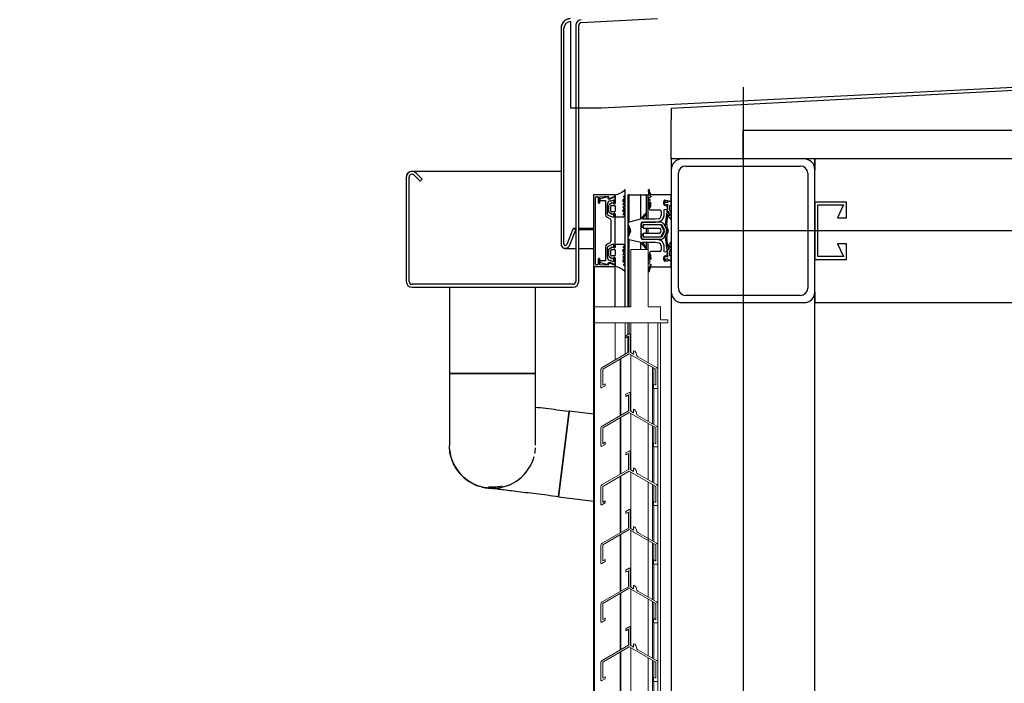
# Model space of a CAD drawing. Extents: x -805 to 3526, y -961 to 1039.
# Tile 398 of 475: x 1259.17 to 1259.855, y 40.813 to 41.275. Entities that reach past the tile are written whole.
import ezdxf

# ---------------------------------------------------------------- set-up
doc = ezdxf.new("R2010")
doc.units = 0
doc.layers.add('STAHLKONSTRUKTION', color=3, linetype='Continuous', lineweight=15)
doc.layers.add('TTK-P-Aufzug', color=251, linetype='Continuous')
doc.layers.add('TTK-P-Bahnsteig', color=12, linetype='Continuous')

# ---------------------------------------------------------------- blocks, each defined once
blk = doc.blocks.new('Lüftungsgitter_SN')
at = {"layer": 'STAHLKONSTRUKTION', "color": 42}
for p, q in [((0, 0), (-12, 0)), ((-12, 0), (-12, -40)), ((0, -40), (0, 0)), ((-12, -40), (-37.4, -40)), ((-37.4, -40), (-37.4, -51)), ((8.6, -40), (0, -40)), ((8.6, -49), (8.6, -40)), ((-37.4, -51), (13.6, -51)), ((-23.02, -76.93), (-23.02, -51)), ((-23.01, -76.93), (-23.01, -51)), ((-15.99, -72.87), (-15.99, -51)), ((-14.07, -51), (-14.07, -59.21)), ((-13.33, -58.78), (-13.33, -51)), ((-12, -71.9), (-12, -51)), ((0, -51), (0, -78.83)), ((8.6, -51), (6.6, -51)), ((6.6, -51), (6.6, -409.86)), ((13.6, -49), (8.6, -49)), ((8.6, -423), (8.6, -51)), ((13.6, -51), (13.6, -49)), ((-13.28, -58.75), (-15.53, -60.05)), ((-15.53, -60.05), (-15.53, -61.5)), ((-15.53, -61.5), (-13.78, -60.49)), ((-14.07, -60.65), (-14.07, -71.77)), ((-13.78, -60.49), (-13.78, -71.6)), ((-12.53, -71.6), (-12.53, -59.19)), ((-13.78, -71.6), (-32.05, -82.15)), ((-31.68, -83.38), (-13.15, -72.68)), ((-13.15, -72.68), (5.37, -83.38)), ((-10.13, -72.98), (-12.53, -71.6)), ((-12, -112.69), (-12, -73.35)), ((-10.13, -70.5), (-10.13, -72.98)), ((5.73, -82.14), (-7.13, -74.72)), ((-19.59, -76.4), (-19.59, -115.74)), ((-19.03, -115.42), (-19.03, -76.07)), ((-19.02, -115.41), (-19.02, -76.07)), ((0, -80.27), (0, -99.62)), ((0, -80.28), (0, -119.62)), ((2.93, -121.31), (2.93, -81.97)), ((-32.93, -83.66), (-32.93, -95.79)), ((-31.68, -94.49), (-31.68, -83.38)), ((3.98, -82.58), (3.98, -93.76)), ((5.37, -83.38), (5.37, -94.56)), ((6.6, -96.72), (6.6, -83.65)), ((-32.18, -96.22), (-29.93, -94.92)), ((-29.93, -93.48), (-31.68, -94.49)), ((-29.93, -94.92), (-29.93, -93.48)), ((5.37, -94.56), (3.62, -93.55)), ((3.62, -93.55), (3.62, -95)), ((3.62, -95), (3.62, -96.72)), ((-13.28, -99.54), (-15.53, -100.84)), ((-15.53, -100.84), (-15.53, -102.28)), ((-15.53, -102.28), (-13.78, -101.27)), ((-13.78, -101.27), (-13.78, -112.38)), ((-12.53, -112.38), (-12.53, -99.97)), ((3.62, -96.72), (6.6, -96.72)), ((3.98, -96.72), (3.98, -121.92)), ((-13.78, -112.38), (-32.05, -122.94)), ((-31.68, -124.16), (-13.15, -113.47)), ((-13.15, -113.47), (5.37, -124.16)), ((-10.13, -113.77), (-12.53, -112.38)), ((-12, -153.48), (-12, -114.13)), ((-10.13, -111.29), (-10.13, -113.77)), ((5.73, -122.92), (-7.13, -115.5)), ((-19.59, -117.18), (-19.59, -156.53)), ((-19.03, -156.2), (-19.03, -116.86)), ((-19.02, -156.19), (-19.02, -116.85)), ((0, -121.06), (0, -160.4)), ((2.93, -162.09), (2.93, -122.75)), ((-32.93, -124.45), (-32.93, -136.57)), ((-31.68, -135.28), (-31.68, -124.16)), ((3.98, -123.36), (3.98, -134.55)), ((5.37, -124.16), (5.37, -135.35)), ((6.6, -137.5), (6.6, -124.44)), ((-32.18, -137.01), (-29.93, -135.71)), ((-29.93, -134.26), (-31.68, -135.28)), ((-29.93, -135.71), (-29.93, -134.26)), ((5.37, -135.35), (3.62, -134.34)), ((3.62, -134.34), (3.62, -135.78)), ((3.62, -135.78), (3.62, -137.5)), ((-13.28, -140.32), (-15.53, -141.62)), ((-15.53, -141.62), (-15.53, -143.07)), ((-15.53, -143.07), (-13.78, -142.06)), ((-13.78, -142.06), (-13.78, -153.17)), ((-12.53, -153.17), (-12.53, -140.76)), ((3.62, -137.5), (6.6, -137.5)), ((3.98, -137.5), (3.98, -162.7)), ((-13.78, -153.17), (-32.05, -163.72)), ((-31.68, -164.95), (-13.15, -154.25)), ((-13.15, -154.25), (5.37, -164.95)), ((-10.13, -154.56), (-12.53, -153.17)), ((-12, -194.26), (-12, -154.92)), ((-10.13, -152.07), (-10.13, -154.56)), ((5.73, -163.71), (-7.13, -156.29)), ((-19.59, -157.97), (-19.59, -197.31)), ((-19.03, -196.99), (-19.03, -157.64)), ((-19.02, -196.98), (-19.02, -157.64)), ((0, -161.85), (0, -201.19)), ((2.93, -202.88), (2.93, -163.54)), ((3.98, -164.15), (3.98, -175.33)), ((-32.93, -165.24), (-32.93, -177.36)), ((-31.68, -176.06), (-31.68, -164.95)), ((5.37, -164.95), (5.37, -176.13)), ((6.6, -178.29), (6.6, -165.22)), ((-32.18, -177.79), (-29.93, -176.49)), ((-29.93, -175.05), (-31.68, -176.06)), ((-29.93, -176.49), (-29.93, -175.05)), ((5.37, -176.13), (3.62, -175.12)), ((3.62, -175.12), (3.62, -176.57)), ((3.62, -176.57), (3.62, -178.29)), ((-13.28, -181.11), (-15.53, -182.41)), ((-15.53, -182.41), (-15.53, -183.85)), ((-15.53, -183.85), (-13.78, -182.84)), ((-13.78, -182.84), (-13.78, -193.96)), ((-12.53, -193.96), (-12.53, -181.54)), ((0, -182.63), (0, -221.98)), ((3.62, -178.29), (6.6, -178.29)), ((3.98, -178.29), (3.98, -203.49)), ((-13.78, -193.96), (-32.05, -204.51)), ((-31.68, -205.73), (-13.15, -195.04)), ((-19.03, -237.77), (-19.03, -198.49)), ((-19.02, -237.77), (-19.02, -198.49)), ((-13.15, -195.04), (5.37, -205.73)), ((-10.13, -195.34), (-12.53, -193.96)), ((-12, -234.84), (-12, -195.7)), ((-10.13, -192.86), (-10.13, -195.34)), ((5.73, -204.49), (-7.13, -197.07)), ((-19.59, -198.75), (-19.59, -238.1)), ((0, -202.63), (0, -241.98)), ((2.93, -243.66), (2.93, -204.32)), ((3.98, -204.93), (3.98, -216.12)), ((-32.93, -206.02), (-32.93, -218.15)), ((-31.68, -216.85), (-31.68, -205.73)), ((5.37, -205.73), (5.37, -216.92)), ((6.6, -219.07), (6.6, -206.01)), ((-32.18, -218.58), (-29.93, -217.28)), ((-29.93, -215.84), (-31.68, -216.85)), ((-29.93, -217.28), (-29.93, -215.84)), ((5.37, -216.92), (3.62, -215.91)), ((3.62, -215.91), (3.62, -217.35)), ((3.62, -217.35), (3.62, -219.07)), ((3.62, -219.07), (6.6, -219.07)), ((3.98, -219.07), (3.98, -244.28)), ((-13.28, -221.9), (-15.53, -223.19)), ((-15.53, -223.19), (-15.53, -224.64)), ((-15.53, -224.64), (-13.78, -223.63)), ((-13.78, -223.63), (-13.78, -234.74)), ((-12.53, -234.74), (-12.53, -222.33)), ((-13.78, -234.74), (-32.05, -245.29)), ((-31.68, -246.52), (-13.15, -235.82)), ((-19.59, -239.54), (-19.59, -278.88)), ((-19.03, -278.46), (-19.03, -239.22)), ((-19.02, -278.46), (-19.02, -239.21)), ((-13.15, -235.82), (5.37, -246.52)), ((-10.13, -236.13), (-12.53, -234.74)), ((-12, -275.83), (-12, -236.49)), ((-10.13, -233.64), (-10.13, -236.13)), ((5.73, -245.28), (-7.13, -237.86)), ((-31.68, -257.63), (-31.68, -246.52)), ((0, -243.42), (0, -282.76)), ((2.93, -284.45), (2.93, -245.11)), ((3.98, -245.72), (3.98, -256.91)), ((5.37, -246.52), (5.37, -257.71)), ((-32.93, -246.81), (-32.93, -258.93)), ((6.6, -259.86), (6.6, -246.8)), ((-32.18, -259.36), (-29.93, -258.07)), ((-29.93, -256.62), (-31.68, -257.63)), ((-29.93, -258.07), (-29.93, -256.62)), ((5.37, -257.71), (3.62, -256.7)), ((3.62, -256.7), (3.62, -258.14)), ((3.62, -258.14), (3.62, -259.86)), ((3.62, -259.86), (6.6, -259.86)), ((3.98, -259.86), (3.98, -285.06)), ((-13.28, -262.68), (-15.53, -263.98)), ((-15.53, -263.98), (-15.53, -265.42)), ((-15.53, -265.42), (-13.78, -264.41)), ((-13.78, -264.41), (-13.78, -275.53)), ((-12.53, -275.53), (-12.53, -263.11)), ((-13.78, -275.53), (-32.05, -286.08)), ((-31.68, -287.3), (-13.15, -276.61)), ((-19.59, -280.33), (-19.59, -319.67)), ((-19.03, -319.34), (-19.03, -280)), ((-19.02, -319.34), (-19.02, -280)), ((-13.15, -276.61), (5.37, -287.3)), ((-10.13, -276.91), (-12.53, -275.53)), ((-12, -316.62), (-12, -277.28)), ((-10.13, -274.43), (-10.13, -276.91)), ((5.73, -286.07), (-7.13, -278.64)), ((-32.93, -287.59), (-32.93, -299.72)), ((-31.68, -298.42), (-31.68, -287.3)), ((0, -284.2), (0, -323.55)), ((2.93, -325.24), (2.93, -285.89)), ((3.98, -286.5), (3.98, -297.69)), ((5.37, -287.3), (5.37, -298.49)), ((6.6, -300.64), (6.6, -287.58)), ((-32.18, -300.15), (-29.93, -298.85)), ((-29.93, -297.41), (-31.68, -298.42)), ((-29.93, -298.85), (-29.93, -297.41)), ((5.37, -298.49), (3.62, -297.48)), ((3.62, -297.48), (3.62, -298.92)), ((3.62, -298.92), (3.62, -300.64)), ((3.62, -300.64), (6.6, -300.64)), ((3.98, -300.64), (3.98, -325.85))]:
    blk.add_line(p, q, dxfattribs=at)
for centre, radius, start, end in [((-13.03, -59.19), 0.5, 0, 120), ((-11.13, -73.33), 3, 4.0558, 70.52878), ((-6.14, -72.98), 2, 184.0558, 240.41421), ((-31.18, -83.66), 1.75, 120.00019, 180), ((4.85, -83.65), 1.75, 0, 59.99981), ((-32.43, -95.79), 0.5, 180, 300), ((-13.03, -99.97), 0.5, 0, 120), ((-11.13, -114.12), 3, 4.0558, 70.52878), ((-6.14, -113.76), 2, 184.0558, 240.41421), ((-31.18, -124.45), 1.75, 120.00019, 180), ((4.85, -124.44), 1.75, 0, 59.99981), ((-32.43, -136.57), 0.5, 180, 300), ((-13.03, -140.76), 0.5, 0, 120), ((-11.13, -154.9), 3, 4.0558, 70.52878), ((-6.14, -154.55), 2, 184.0558, 240.41421), ((-31.18, -165.24), 1.75, 120.00019, 180), ((4.85, -165.22), 1.75, 0, 59.99981), ((-32.43, -177.36), 0.5, 180, 300), ((-13.03, -181.54), 0.5, 0, 120), ((-11.13, -195.69), 3, 4.0558, 70.52878), ((-6.14, -195.33), 2, 184.0558, 240.41421), ((-31.18, -206.02), 1.75, 120.00019, 180), ((4.85, -206.01), 1.75, 0, 59.99981), ((-32.43, -218.15), 0.5, 180, 300), ((-13.03, -222.33), 0.5, 0, 120), ((-11.13, -236.47), 3, 4.0558, 70.52878), ((-6.14, -236.12), 2, 184.0558, 240.41421), ((-31.18, -246.81), 1.75, 120.00019, 180), ((4.85, -246.8), 1.75, 0, 59.99981), ((-32.43, -258.93), 0.5, 180, 300), ((-13.03, -263.11), 0.5, 0, 120), ((-11.13, -277.26), 3, 4.0558, 70.52878), ((-6.14, -276.91), 2, 184.0558, 240.41421), ((-31.18, -287.59), 1.75, 120.00019, 180), ((4.85, -287.58), 1.75, 0, 59.99981), ((-32.43, -299.72), 0.5, 180, 300)]:
    blk.add_arc(centre, radius, start, end, dxfattribs=at)

msp = doc.modelspace()

# ---------------------------------------------------------------- linework, layer by layer
at = {"layer": 'TTK-P-Aufzug', "color": 251}
for p, q in [((1259.57458, 41.21343), (1262.72458, 41.37066)), ((1259.55309, 41.27343), (1259.55309, 41.21343)), ((1259.55669, 41.27074), (1259.55669, 41.09257)), ((1259.55869, 41.09257), (1259.55869, 41.27071)), ((1259.56058, 41.27271), (1259.61361, 41.27549)), ((1259.54641, 41.26878), (1259.54641, 41.11856)), ((1259.54841, 41.11861), (1259.54841, 41.26874)), ((1260.51487, 41.26036), (1259.62308, 41.21283)), ((1259.55309, 41.21343), (1259.57458, 41.21343)), ((1259.62308, 41.21283), (1259.62308, 41.20533)), ((1259.62308, 41.17783), (1259.62308, 41.20533)), ((1259.67308, 41.17783), (1259.67308, 41.19783)), ((1259.67308, 41.19783), (1259.95808, 41.19783)), ((1259.62308, 41.17783), (1259.62308, 41.17033)), ((1259.63058, 41.17783), (1259.62308, 41.17783)), ((1259.71558, 41.17783), (1259.63058, 41.17783)), ((1259.72308, 41.17783), (1259.71558, 41.17783)), ((1259.72308, 41.17033), (1259.72308, 41.17783)), ((1260.73808, 41.17783), (1259.72308, 41.17783)), ((1259.72308, 41.17783), (1259.72308, 41.17033)), ((1259.54641, 41.16916), (1259.44269, 41.16916)), ((1259.44967, 41.16383), (1259.44551, 41.16799)), ((1259.62308, 41.17033), (1259.62308, 41.08533)), ((1259.62808, 41.08783), (1259.62808, 41.16783)), ((1259.63308, 41.17283), (1259.71308, 41.17283)), ((1259.71808, 41.16783), (1259.71808, 41.08783)), ((1259.72308, 41.08533), (1259.72308, 41.17033)), ((1259.43869, 41.16516), (1259.43869, 41.09257)), ((1259.44069, 41.09257), (1259.44069, 41.16513)), ((1259.4441, 41.16654), (1259.44824, 41.1624)), ((1259.44824, 41.1624), (1259.44967, 41.16383)), ((1259.59107, 41.15281), (1259.59107, 41.15602)), ((1259.60707, 41.15636), (1259.60725, 41.15386)), ((1259.60725, 41.15386), (1259.60909, 41.15114)), ((1259.60823, 41.15448), (1259.60801, 41.15571)), ((1259.56907, 41.15283), (1259.56905, 41.15283)), ((1259.56907, 41.15283), (1259.56907, 41.15233)), ((1259.56951, 41.15283), (1259.56907, 41.15283)), ((1259.56907, 41.15233), (1259.56907, 41.10349)), ((1259.58356, 41.15283), (1259.56963, 41.15283)), ((1259.57034, 41.10463), (1259.57034, 41.15103)), ((1259.57086, 41.15153), (1259.57186, 41.15153)), ((1259.57236, 41.15103), (1259.57236, 41.14756)), ((1259.57335, 41.15153), (1259.57924, 41.15183)), ((1259.57335, 41.14753), (1259.57335, 41.15153)), ((1259.57875, 41.15133), (1259.57387, 41.15003)), ((1259.57395, 41.14893), (1259.57725, 41.14893)), ((1259.57725, 41.14893), (1259.57725, 41.13908)), ((1259.57875, 41.13945), (1259.57875, 41.14656)), ((1259.57924, 41.15183), (1259.57945, 41.15099)), ((1259.58206, 41.14725), (1259.58003, 41.14604)), ((1259.58071, 41.15057), (1259.58375, 41.15187)), ((1259.58405, 41.15133), (1259.58084, 41.14995)), ((1259.58136, 41.14876), (1259.58284, 41.1494)), ((1259.58354, 41.14652), (1259.58206, 41.14725)), ((1259.58284, 41.1494), (1259.58284, 41.14656)), ((1259.58284, 41.14656), (1259.58405, 41.14708)), ((1259.58403, 41.15283), (1259.58379, 41.15283)), ((1259.58405, 41.15294), (1259.58405, 41.14702)), ((1259.58405, 41.14708), (1259.58405, 41.15133)), ((1259.58963, 41.1462), (1259.59099, 41.14923)), ((1259.58971, 41.14956), (1259.59094, 41.15079)), ((1259.58971, 41.14806), (1259.58971, 41.14956)), ((1259.59047, 41.14951), (1259.58971, 41.14806)), ((1259.59009, 41.15195), (1259.59107, 41.15281)), ((1259.59094, 41.15079), (1259.59021, 41.15112)), ((1259.59108, 41.103), (1259.59108, 41.15281)), ((1259.593, 41.15283), (1259.593, 41.07483)), ((1259.59374, 41.15283), (1259.593, 41.15283)), ((1259.59374, 41.15283), (1259.60178, 41.15283)), ((1259.59374, 41.13389), (1259.59374, 41.15283)), ((1259.60178, 41.15283), (1259.60178, 41.13582)), ((1259.60207, 41.15283), (1259.60178, 41.15283)), ((1259.60207, 41.15283), (1259.60531, 41.15283)), ((1259.606, 41.15283), (1259.60531, 41.15283)), ((1259.60591, 41.15283), (1259.60707, 41.15283)), ((1259.606, 41.13584), (1259.606, 41.15283)), ((1259.60796, 41.15283), (1259.60707, 41.15283)), ((1259.60707, 41.13584), (1259.60707, 41.15283)), ((1259.60718, 41.1482), (1259.60708, 41.14426)), ((1259.60909, 41.15114), (1259.60738, 41.15068)), ((1259.60738, 41.14991), (1259.60817, 41.1497)), ((1259.60807, 41.14477), (1259.60833, 41.14762)), ((1259.62308, 41.15283), (1259.6102, 41.15283)), ((1259.61787, 41.14665), (1259.61787, 41.14809)), ((1259.61871, 41.14548), (1259.61787, 41.14665)), ((1259.61824, 41.14795), (1259.61818, 41.1466)), ((1259.61818, 41.1466), (1259.61916, 41.14539)), ((1259.61918, 41.14847), (1259.61824, 41.14795)), ((1259.61887, 41.14912), (1259.61982, 41.14897)), ((1259.61918, 41.14738), (1259.61918, 41.14847)), ((1259.62044, 41.14745), (1259.61918, 41.14738)), ((1259.62136, 41.14829), (1259.62044, 41.14745)), ((1259.62308, 41.14829), (1259.62136, 41.14829)), ((1259.62308, 41.1486), (1259.62308, 41.15283)), ((1259.62308, 41.14529), (1259.62308, 41.14829)), ((1259.74508, 41.14783), (1259.72308, 41.14783)), ((1259.72308, 41.14783), (1259.72308, 41.10783)), ((1259.74508, 41.13683), (1259.74508, 41.14783)), ((1259.57955, 41.14518), (1259.57955, 41.14135)), ((1259.58003, 41.1405), (1259.58204, 41.13929)), ((1259.58105, 41.14155), (1259.58105, 41.14502)), ((1259.58352, 41.14102), (1259.58155, 41.14102)), ((1259.58157, 41.14552), (1259.58355, 41.14552)), ((1259.58204, 41.13929), (1259.58355, 41.14002)), ((1259.58405, 41.13909), (1259.58284, 41.13979)), ((1259.58284, 41.13979), (1259.58284, 41.13695)), ((1259.58405, 41.14499), (1259.58405, 41.14152)), ((1259.58405, 41.1395), (1259.58405, 41.13754)), ((1259.59086, 41.14536), (1259.58963, 41.1462)), ((1259.58963, 41.14456), (1259.59086, 41.14536)), ((1259.59099, 41.14153), (1259.58963, 41.14456)), ((1259.58971, 41.14102), (1259.58971, 41.1427)), ((1259.58971, 41.1427), (1259.59047, 41.14124)), ((1259.59086, 41.1405), (1259.58971, 41.14102)), ((1259.58971, 41.13924), (1259.59086, 41.1405)), ((1259.60531, 41.14006), (1259.60207, 41.13658)), ((1259.60301, 41.13584), (1259.60589, 41.13951)), ((1259.60858, 41.14586), (1259.60858, 41.14452)), ((1259.60885, 41.14233), (1259.61162, 41.14233)), ((1259.61162, 41.14233), (1259.61266, 41.14233)), ((1259.61266, 41.14233), (1259.61508, 41.14233)), ((1259.61608, 41.14129), (1259.61608, 41.13837)), ((1259.61808, 41.14256), (1259.62053, 41.14283)), ((1259.61808, 41.13837), (1259.61808, 41.14256)), ((1259.62023, 41.14548), (1259.61871, 41.14548)), ((1259.62008, 41.14109), (1259.61896, 41.13224)), ((1259.61916, 41.14539), (1259.62058, 41.14626)), ((1259.62058, 41.14291), (1259.61978, 41.14189)), ((1259.61978, 41.14189), (1259.62064, 41.14159)), ((1259.62053, 41.14283), (1259.62023, 41.14548)), ((1259.62058, 41.14626), (1259.62058, 41.14291)), ((1259.62064, 41.14159), (1259.62186, 41.13949)), ((1259.6219, 41.13898), (1259.62075, 41.141)), ((1259.62186, 41.13949), (1259.62189, 41.13838)), ((1259.62211, 41.1421), (1259.62208, 41.14529)), ((1259.62208, 41.14529), (1259.62308, 41.14529)), ((1259.62308, 41.14036), (1259.62211, 41.1421)), ((1259.62308, 41.13541), (1259.62308, 41.14036)), ((1259.72508, 41.10983), (1259.72508, 41.14583)), ((1259.72508, 41.14583), (1259.74308, 41.14583)), ((1259.74308, 41.14583), (1259.73889, 41.13683)), ((1259.5781, 41.13744), (1259.58052, 41.13615)), ((1259.58284, 41.13695), (1259.57927, 41.1385)), ((1259.58104, 41.13536), (1259.58104, 41.12039)), ((1259.58405, 41.11657), (1259.58405, 41.13909)), ((1259.58405, 41.13754), (1259.58987, 41.13754)), ((1259.59081, 41.13825), (1259.58971, 41.13924)), ((1259.58987, 41.13754), (1259.59081, 41.13825)), ((1259.60178, 41.13582), (1259.59374, 41.13389)), ((1259.60208, 41.12291), (1259.60208, 41.13284)), ((1259.61198, 41.13584), (1259.60301, 41.13584)), ((1259.60308, 41.13384), (1259.61223, 41.13384)), ((1259.61611, 41.1337), (1259.60408, 41.1337)), ((1259.61424, 41.1362), (1259.61198, 41.13584)), ((1259.61223, 41.13384), (1259.61457, 41.13423)), ((1259.61979, 41.12896), (1259.61788, 41.13263)), ((1259.61995, 41.1321), (1259.62084, 41.13915)), ((1259.62084, 41.13915), (1259.6219, 41.13898)), ((1259.62189, 41.13838), (1259.62101, 41.13768)), ((1259.62229, 41.13632), (1259.62308, 41.13541)), ((1259.73889, 41.13683), (1259.74508, 41.13683)), ((1259.55481, 41.12931), (1259.55034, 41.11823)), ((1259.55219, 41.11743), (1259.55669, 41.12856)), ((1259.55669, 41.12856), (1259.55481, 41.12931)), ((1259.55669, 41.12931), (1259.55481, 41.12931)), ((1259.56907, 41.12931), (1259.55869, 41.12931)), ((1259.56907, 41.12856), (1259.55869, 41.12856)), ((1259.59315, 41.1321), (1259.59465, 41.12831)), ((1259.59465, 41.12736), (1259.59315, 41.12357)), ((1259.59374, 41.12506), (1259.59374, 41.13062)), ((1259.60208, 41.13171), (1259.60208, 41.1304)), ((1259.60208, 41.1304), (1259.60358, 41.1304)), ((1259.60358, 41.1304), (1259.60358, 41.1317)), ((1259.60358, 41.13124), (1259.60358, 41.12964)), ((1259.60358, 41.12964), (1259.61496, 41.12964)), ((1259.61496, 41.12594), (1259.60358, 41.12594)), ((1259.60358, 41.12594), (1259.60358, 41.12437)), ((1259.60414, 41.1322), (1259.61641, 41.1322)), ((1259.61543, 41.13204), (1259.60438, 41.13204)), ((1259.606, 41.12594), (1259.606, 41.12964)), ((1259.60707, 41.12594), (1259.60707, 41.12964)), ((1259.61496, 41.12964), (1259.61589, 41.12838)), ((1259.61589, 41.1272), (1259.61496, 41.12594)), ((1259.61813, 41.12779), (1259.61614, 41.13161)), ((1259.61614, 41.12397), (1259.61813, 41.12779)), ((1259.61641, 41.1322), (1259.61846, 41.12826)), ((1259.61846, 41.12734), (1259.61641, 41.1234)), ((1259.61787, 41.12297), (1259.61979, 41.12664)), ((1259.61936, 41.12992), (1259.62045, 41.1278)), ((1259.62045, 41.1278), (1259.61936, 41.12568)), ((1259.62103, 41.1284), (1259.62014, 41.13059)), ((1259.62014, 41.12501), (1259.62103, 41.12719)), ((1259.58051, 41.11951), (1259.57809, 41.11822)), ((1259.59373, 41.12178), (1259.60199, 41.11984)), ((1259.59374, 41.07483), (1259.59374, 41.12178)), ((1259.60178, 41.1198), (1259.60178, 41.11483)), ((1259.60206, 41.11909), (1259.6053, 41.11561)), ((1259.60358, 41.12521), (1259.60208, 41.12521)), ((1259.60208, 41.12521), (1259.60208, 41.1239)), ((1259.60589, 41.11615), (1259.60302, 41.11983)), ((1259.60302, 41.11983), (1259.61206, 41.11983)), ((1259.61214, 41.12184), (1259.60307, 41.12184)), ((1259.60358, 41.12392), (1259.60358, 41.12521)), ((1259.61641, 41.1234), (1259.60408, 41.1234)), ((1259.60408, 41.1219), (1259.6161, 41.1219)), ((1259.60438, 41.12357), (1259.61543, 41.12354)), ((1259.606, 41.11483), (1259.606, 41.1198)), ((1259.60707, 41.11483), (1259.60707, 41.1198)), ((1259.61206, 41.11983), (1259.61423, 41.11946)), ((1259.61456, 41.12144), (1259.61214, 41.12184)), ((1259.61895, 41.12336), (1259.62007, 41.11451)), ((1259.62084, 41.11646), (1259.61994, 41.1235)), ((1259.62308, 41.12029), (1259.62229, 41.11939)), ((1259.62308, 41.11535), (1259.62308, 41.12029)), ((1259.54941, 41.11556), (1259.55669, 41.11556)), ((1259.55869, 41.11556), (1259.56907, 41.11556)), ((1259.57724, 41.11658), (1259.57724, 41.10693)), ((1259.57874, 41.1092), (1259.57874, 41.11628)), ((1259.57922, 41.11714), (1259.58284, 41.11871)), ((1259.57955, 41.11445), (1259.57955, 41.11062)), ((1259.58204, 41.11651), (1259.58003, 41.11531)), ((1259.58105, 41.11078), (1259.58105, 41.11425)), ((1259.58155, 41.11478), (1259.58352, 41.11478)), ((1259.58355, 41.11579), (1259.58204, 41.11651)), ((1259.58284, 41.11871), (1259.58284, 41.11587)), ((1259.58284, 41.11587), (1259.58405, 41.11657)), ((1259.58987, 41.11826), (1259.58405, 41.11826)), ((1259.58405, 41.11826), (1259.58405, 41.11631)), ((1259.58405, 41.11429), (1259.58405, 41.11082)), ((1259.58963, 41.11124), (1259.59099, 41.11427)), ((1259.58971, 41.11656), (1259.59081, 41.11756)), ((1259.59086, 41.1153), (1259.58971, 41.11656)), ((1259.58971, 41.11478), (1259.59086, 41.1153)), ((1259.58971, 41.1131), (1259.58971, 41.11478)), ((1259.59047, 41.11456), (1259.58971, 41.1131)), ((1259.59081, 41.11756), (1259.58987, 41.11826)), ((1259.61151, 41.11333), (1259.60886, 41.11333)), ((1259.61507, 41.11333), (1259.61151, 41.11333)), ((1259.61607, 41.11723), (1259.61607, 41.11433)), ((1259.61807, 41.1131), (1259.61807, 41.11729)), ((1259.62052, 41.11283), (1259.61807, 41.1131)), ((1259.62064, 41.11411), (1259.61978, 41.11381)), ((1259.61978, 41.11381), (1259.62058, 41.1128)), ((1259.62023, 41.11026), (1259.62052, 41.11283)), ((1259.62058, 41.1128), (1259.62058, 41.10944)), ((1259.62186, 41.11621), (1259.62064, 41.11411)), ((1259.62074, 41.1146), (1259.62189, 41.11659)), ((1259.62189, 41.11659), (1259.62084, 41.11646)), ((1259.62101, 41.11802), (1259.62189, 41.11733)), ((1259.62189, 41.11733), (1259.62186, 41.11621)), ((1259.62208, 41.11041), (1259.62211, 41.11361)), ((1259.62211, 41.11361), (1259.62308, 41.11535)), ((1259.74508, 41.11883), (1259.73889, 41.11883)), ((1259.73889, 41.11883), (1259.74308, 41.10983)), ((1259.74508, 41.10783), (1259.74508, 41.11883)), ((1259.57234, 41.10813), (1259.57234, 41.10463)), ((1259.57334, 41.10413), (1259.57334, 41.1081)), ((1259.57724, 41.10693), (1259.57391, 41.10693)), ((1259.57391, 41.10563), (1259.57874, 41.10433)), ((1259.58003, 41.10976), (1259.58206, 41.10855)), ((1259.58083, 41.10571), (1259.58404, 41.10433)), ((1259.58284, 41.10626), (1259.58134, 41.1069)), ((1259.58355, 41.11029), (1259.58157, 41.11029)), ((1259.58206, 41.10855), (1259.58354, 41.10929)), ((1259.58404, 41.10858), (1259.58284, 41.1091)), ((1259.58284, 41.1091), (1259.58284, 41.10626)), ((1259.58404, 41.10433), (1259.58404, 41.10858)), ((1259.58405, 41.10879), (1259.58405, 41.10287)), ((1259.59086, 41.11044), (1259.58963, 41.11124)), ((1259.58963, 41.10961), (1259.59086, 41.11044)), ((1259.59099, 41.10658), (1259.58963, 41.10961)), ((1259.58971, 41.10624), (1259.58971, 41.10775)), ((1259.58971, 41.10775), (1259.59047, 41.10629)), ((1259.59094, 41.10501), (1259.58971, 41.10624)), ((1259.60707, 41.11141), (1259.60717, 41.10747)), ((1259.60814, 41.10596), (1259.60735, 41.10575)), ((1259.6083, 41.10819), (1259.60806, 41.11089)), ((1259.60874, 41.11112), (1259.60874, 41.10981)), ((1259.61787, 41.1091), (1259.61871, 41.11026)), ((1259.61787, 41.10766), (1259.61787, 41.1091)), ((1259.61916, 41.11031), (1259.61818, 41.10911)), ((1259.61818, 41.10911), (1259.61824, 41.10776)), ((1259.61824, 41.10776), (1259.61918, 41.10723)), ((1259.61871, 41.11026), (1259.62023, 41.11026)), ((1259.61982, 41.10678), (1259.61887, 41.10663)), ((1259.62058, 41.10944), (1259.61916, 41.11031)), ((1259.61918, 41.10723), (1259.61918, 41.10833)), ((1259.61918, 41.10833), (1259.62044, 41.10826)), ((1259.62044, 41.10826), (1259.62136, 41.10741)), ((1259.62136, 41.10741), (1259.62308, 41.10741)), ((1259.62308, 41.11041), (1259.62208, 41.11041)), ((1259.62307, 41.10283), (1259.62307, 41.10706)), ((1259.62308, 41.10741), (1259.62308, 41.11041)), ((1259.72308, 41.10783), (1259.74508, 41.10783)), ((1259.74308, 41.10983), (1259.72508, 41.10983)), ((1259.56907, 41.10349), (1259.56907, 40.65233)), ((1259.56955, 41.10284), (1259.58348, 41.10284)), ((1259.56963, 41.07483), (1259.56963, 41.10297)), ((1259.57184, 41.10413), (1259.57084, 41.10413)), ((1259.57922, 41.10383), (1259.57334, 41.10413)), ((1259.57951, 41.10477), (1259.57922, 41.10383)), ((1259.58374, 41.10379), (1259.58069, 41.10509)), ((1259.58405, 41.07483), (1259.58405, 41.10287)), ((1259.58406, 41.07483), (1259.58406, 41.10287)), ((1259.59107, 41.103), (1259.59009, 41.10385)), ((1259.59021, 41.10468), (1259.59094, 41.10501)), ((1259.59107, 41.09978), (1259.59107, 41.103)), ((1259.59108, 41.07483), (1259.59108, 41.09978)), ((1259.60723, 41.10181), (1259.60705, 41.09931)), ((1259.60908, 41.10453), (1259.60723, 41.10181)), ((1259.60736, 41.10498), (1259.60908, 41.10453)), ((1259.608, 41.09996), (1259.60821, 41.10118)), ((1259.61031, 41.10283), (1259.62307, 41.10283)), ((1259.55469, 41.09057), (1259.44269, 41.09057)), ((1259.44269, 41.08857), (1259.55469, 41.08857)), ((1259.46869, 41.08857), (1259.46869, 41.02857)), ((1259.52869, 41.02857), (1259.52869, 41.08857)), ((1259.62308, 41.08533), (1259.62308, 40.67033)), ((1259.72308, 40.67033), (1259.72308, 41.08533)), ((1259.72308, 41.08533), (1259.72308, 41.07783)), ((1259.63058, 41.07783), (1259.71558, 41.07783)), ((1259.71308, 41.08283), (1259.63308, 41.08283)), ((1259.72308, 41.07783), (1260.79359, 41.07783)), ((1259.56963, 40.70083), (1259.56963, 41.06383)), ((1259.46869, 41.02857), (1259.49869, 41.02857)), ((1259.46869, 41.02857), (1259.46869, 41.02657)), ((1259.49869, 41.02857), (1259.46869, 41.02857)), ((1259.46869, 41.02657), (1259.46869, 41.02458)), ((1259.46869, 41.02458), (1259.46869, 41.02259)), ((1259.49869, 41.02857), (1259.52869, 41.02857)), ((1259.52869, 41.02857), (1259.49869, 41.02857)), ((1259.52869, 41.02803), (1259.52869, 41.02857)), ((1259.52869, 41.02603), (1259.52869, 41.02803)), ((1259.52869, 41.02404), (1259.52869, 41.02603)), ((1259.52869, 41.02205), (1259.52869, 41.02404)), ((1259.46869, 41.02259), (1259.46869, 41.02061)), ((1259.46869, 41.02061), (1259.46869, 41.01864)), ((1259.46869, 41.01864), (1259.46869, 41.01669)), ((1259.46869, 41.01669), (1259.46869, 41.01476)), ((1259.52869, 41.02007), (1259.52869, 41.02205)), ((1259.52869, 41.01811), (1259.52869, 41.02007)), ((1259.52869, 41.01616), (1259.52869, 41.01811)), ((1259.52869, 41.01424), (1259.52869, 41.01616)), ((1259.46869, 41.01476), (1259.46869, 41.01284)), ((1259.46869, 41.01284), (1259.46869, 41.01096)), ((1259.46869, 41.01096), (1259.46869, 41.0091)), ((1259.52869, 41.01233), (1259.52869, 41.01424)), ((1259.52869, 41.01046), (1259.52869, 41.01233)), ((1259.52869, 41.00861), (1259.52869, 41.01046)), ((1259.46869, 41.0091), (1259.46869, 41.00728)), ((1259.46869, 41.00728), (1259.46869, 41.00548)), ((1259.46869, 41.00548), (1259.46869, 41.00373)), ((1259.46869, 41.00373), (1259.46869, 41.00201)), ((1259.52867, 41.00512), (1259.53035, 41.00491)), ((1259.52869, 41.00679), (1259.52869, 41.00861)), ((1259.52869, 41.00501), (1259.52869, 41.00679)), ((1259.52869, 41.00326), (1259.52869, 41.00501)), ((1259.52869, 41.00156), (1259.52869, 41.00326)), ((1259.53035, 41.00491), (1259.53215, 41.00469)), ((1259.53215, 41.00469), (1259.53399, 41.00446)), ((1259.53399, 41.00446), (1259.53585, 41.00424)), ((1259.53585, 41.00424), (1259.53774, 41.004)), ((1259.53774, 41.004), (1259.53965, 41.00377)), ((1259.53965, 41.00377), (1259.54159, 41.00353)), ((1259.54159, 41.00353), (1259.54353, 41.00329)), ((1259.54353, 41.00329), (1259.5455, 41.00305)), ((1259.5455, 41.00305), (1259.54747, 41.00281)), ((1259.54747, 41.00281), (1259.54945, 41.00257)), ((1259.54945, 41.00257), (1259.55143, 41.00232)), ((1259.46869, 41.00201), (1259.46869, 41.00034)), ((1259.46869, 41.00034), (1259.46869, 40.99871)), ((1259.46869, 40.99871), (1259.46869, 40.99713)), ((1259.46869, 40.99713), (1259.46869, 40.9956)), ((1259.46869, 40.9956), (1259.46869, 40.99413)), ((1259.52869, 40.9999), (1259.52869, 41.00156)), ((1259.52869, 40.99828), (1259.52869, 40.9999)), ((1259.52869, 40.99672), (1259.52869, 40.99828)), ((1259.52869, 40.9952), (1259.52869, 40.99672)), ((1259.55197, 41.00226), (1259.54466, 40.9427)), ((1259.54831, 40.97248), (1259.55197, 41.00226)), ((1259.55143, 41.00232), (1259.55197, 41.00226)), ((1259.56913, 41.00015), (1259.55197, 41.00226)), ((1259.46869, 40.99413), (1259.46869, 40.99271)), ((1259.46869, 40.99271), (1259.46869, 40.99134)), ((1259.46869, 40.99134), (1259.46869, 40.99004)), ((1259.46869, 40.99004), (1259.46869, 40.98879)), ((1259.46869, 40.98879), (1259.46869, 40.98761)), ((1259.52869, 40.99374), (1259.52869, 40.9952)), ((1259.52869, 40.99233), (1259.52869, 40.99374)), ((1259.52869, 40.99098), (1259.52869, 40.99233)), ((1259.52869, 40.98969), (1259.52869, 40.99098)), ((1259.52869, 40.98847), (1259.52869, 40.98969)), ((1259.46869, 40.98761), (1259.46869, 40.9865)), ((1259.46869, 40.9865), (1259.46869, 40.98545)), ((1259.46869, 40.98545), (1259.46869, 40.98448)), ((1259.46869, 40.98448), (1259.46869, 40.98357)), ((1259.46869, 40.98357), (1259.46869, 40.98273)), ((1259.46869, 40.98273), (1259.46869, 40.98197)), ((1259.46869, 40.98197), (1259.46869, 40.98128)), ((1259.52869, 40.98731), (1259.52869, 40.98847)), ((1259.52869, 40.98621), (1259.52869, 40.98731)), ((1259.52869, 40.98518), (1259.52869, 40.98621)), ((1259.52869, 40.98422), (1259.52869, 40.98518)), ((1259.52869, 40.98334), (1259.52869, 40.98422)), ((1259.52869, 40.98252), (1259.52869, 40.98334)), ((1259.52869, 40.98178), (1259.52869, 40.98252)), ((1259.46869, 40.98128), (1259.46869, 40.98067)), ((1259.46869, 40.98067), (1259.46869, 40.98014)), ((1259.46869, 40.98014), (1259.46869, 40.97968)), ((1259.46869, 40.97968), (1259.46869, 40.9793)), ((1259.46869, 40.9793), (1259.46869, 40.979)), ((1259.46869, 40.979), (1259.46869, 40.97878)), ((1259.46869, 40.97878), (1259.46869, 40.97864)), ((1259.46869, 40.97864), (1259.46869, 40.97858)), ((1259.46869, 40.97858), (1259.46869, 40.97857)), ((1259.46872, 40.97712), (1259.46869, 40.97831)), ((1259.4688, 40.97592), (1259.46872, 40.97712)), ((1259.46893, 40.97473), (1259.4688, 40.97592)), ((1259.52869, 40.98111), (1259.52869, 40.98178)), ((1259.52869, 40.98052), (1259.52869, 40.98111)), ((1259.52869, 40.98001), (1259.52869, 40.98052)), ((1259.52869, 40.97957), (1259.52869, 40.98001)), ((1259.52869, 40.97921), (1259.52869, 40.97957)), ((1259.52869, 40.97893), (1259.52869, 40.97921)), ((1259.52869, 40.97873), (1259.52869, 40.97893)), ((1259.52869, 40.97861), (1259.52869, 40.97873)), ((1259.52869, 40.97857), (1259.52869, 40.97861)), ((1259.46911, 40.97354), (1259.46893, 40.97473)), ((1259.46934, 40.97236), (1259.46911, 40.97354)), ((1259.46961, 40.97119), (1259.46934, 40.97236)), ((1259.46993, 40.97003), (1259.46961, 40.97119)), ((1259.47029, 40.96889), (1259.46993, 40.97003)), ((1259.4707, 40.96776), (1259.47029, 40.96889)), ((1259.54466, 40.9427), (1259.54831, 40.97248)), ((1259.47116, 40.96665), (1259.4707, 40.96776)), ((1259.47165, 40.96556), (1259.47116, 40.96665)), ((1259.4722, 40.96449), (1259.47165, 40.96556)), ((1259.47278, 40.96344), (1259.4722, 40.96449)), ((1259.47341, 40.96242), (1259.47278, 40.96344)), ((1259.47407, 40.96142), (1259.47341, 40.96242)), ((1259.47478, 40.96045), (1259.47407, 40.96142)), ((1259.47552, 40.95951), (1259.47478, 40.96045)), ((1259.4763, 40.9586), (1259.47552, 40.95951)), ((1259.47712, 40.95772), (1259.4763, 40.9586)), ((1259.47797, 40.95687), (1259.47712, 40.95772)), ((1259.47886, 40.95606), (1259.47797, 40.95687)), ((1259.47977, 40.95529), (1259.47886, 40.95606)), ((1259.48072, 40.95455), (1259.47977, 40.95529)), ((1259.48169, 40.95385), (1259.48072, 40.95455)), ((1259.48269, 40.95319), (1259.48169, 40.95385)), ((1259.48372, 40.95257), (1259.48269, 40.95319)), ((1259.48477, 40.95199), (1259.48372, 40.95257)), ((1259.48585, 40.95146), (1259.48477, 40.95199)), ((1259.48694, 40.95097), (1259.48585, 40.95146)), ((1259.48806, 40.95052), (1259.48694, 40.95097)), ((1259.48919, 40.95012), (1259.48806, 40.95052)), ((1259.49033, 40.94976), (1259.48919, 40.95012)), ((1259.49149, 40.94945), (1259.49033, 40.94976)), ((1259.49266, 40.94918), (1259.49149, 40.94945)), ((1259.49384, 40.94897), (1259.49266, 40.94918)), ((1259.49503, 40.9488), (1259.49384, 40.94897)), ((1259.49509, 40.94879), (1259.49503, 40.9488)), ((1259.49503, 40.9488), (1259.49503, 40.9488)), ((1259.49523, 40.94877), (1259.49509, 40.94879)), ((1259.49545, 40.94874), (1259.49523, 40.94877)), ((1259.49575, 40.94871), (1259.49545, 40.94874)), ((1259.49613, 40.94866), (1259.49575, 40.94871)), ((1259.49592, 40.94971), (1259.49631, 40.94967)), ((1259.49658, 40.94861), (1259.49613, 40.94866)), ((1259.49631, 40.94967), (1259.49746, 40.9496)), ((1259.49711, 40.94854), (1259.49658, 40.94861)), ((1259.49772, 40.94847), (1259.49711, 40.94854)), ((1259.49746, 40.9496), (1259.49862, 40.94957)), ((1259.4984, 40.94838), (1259.49772, 40.94847)), ((1259.49916, 40.94829), (1259.4984, 40.94838)), ((1259.49862, 40.94957), (1259.49978, 40.94959)), ((1259.49999, 40.94819), (1259.49916, 40.94829)), ((1259.49978, 40.94959), (1259.50094, 40.94966)), ((1259.50089, 40.94808), (1259.49999, 40.94819)), ((1259.50186, 40.94796), (1259.50089, 40.94808)), ((1259.50094, 40.94966), (1259.50209, 40.94977)), ((1259.5029, 40.94783), (1259.50186, 40.94796)), ((1259.50209, 40.94977), (1259.50324, 40.94993)), ((1259.504, 40.9477), (1259.5029, 40.94783)), ((1259.50324, 40.94993), (1259.50439, 40.95014)), ((1259.50517, 40.94755), (1259.504, 40.9477)), ((1259.50439, 40.95014), (1259.50552, 40.95039)), ((1259.50641, 40.9474), (1259.50517, 40.94755)), ((1259.5077, 40.94724), (1259.50641, 40.9474)), ((1259.50906, 40.94707), (1259.5077, 40.94724)), ((1259.51047, 40.9469), (1259.50906, 40.94707)), ((1259.51193, 40.94672), (1259.51047, 40.9469)), ((1259.51345, 40.94653), (1259.51193, 40.94672)), ((1259.51502, 40.94634), (1259.51345, 40.94653)), ((1259.51664, 40.94614), (1259.51502, 40.94634)), ((1259.5183, 40.94594), (1259.51664, 40.94614)), ((1259.52, 40.94573), (1259.5183, 40.94594)), ((1259.52174, 40.94552), (1259.52, 40.94573)), ((1259.52352, 40.9453), (1259.52174, 40.94552)), ((1259.52533, 40.94508), (1259.52352, 40.9453)), ((1259.52717, 40.94485), (1259.52533, 40.94508)), ((1259.52905, 40.94462), (1259.52717, 40.94485)), ((1259.53094, 40.94439), (1259.52905, 40.94462)), ((1259.53286, 40.94415), (1259.53094, 40.94439)), ((1259.5348, 40.94391), (1259.53286, 40.94415)), ((1259.53675, 40.94367), (1259.5348, 40.94391)), ((1259.53872, 40.94343), (1259.53675, 40.94367)), ((1259.54069, 40.94319), (1259.53872, 40.94343)), ((1259.54267, 40.94295), (1259.54069, 40.94319)), ((1259.54466, 40.9427), (1259.54267, 40.94295)), ((1259.54466, 40.9427), (1259.56913, 40.9397))]:
    msp.add_line(p, q, dxfattribs=at)
at = {"layer": 'TTK-P-Aufzug', "color": 251, "ltscale": 20}
for p, q in [((1259.67308, 41.22783), (1259.67308, 37.31783)), ((1262.62308, 41.12783), (1259.62808, 41.12783))]:
    msp.add_line(p, q, dxfattribs=at)
at = {"layer": 'TTK-P-Aufzug', "color": 251}
for centre, radius, start, end in [((1259.55309, 41.26878), 0.00668, 90, 180), ((1259.55309, 41.26874), 0.00468, 90, 180), ((1259.56069, 41.27074), 0.004, 93, 180), ((1259.56069, 41.27071), 0.002, 93, 180), ((1259.63058, 41.17033), 0.0075, 90, 180), ((1259.71558, 41.17033), 0.0075, 0, 90), ((1259.44269, 41.16516), 0.004, 45, 180), ((1259.44269, 41.16516), 0.004, 90, 180), ((1259.44269, 41.16513), 0.002, 45, 180), ((1259.44269, 41.16516), 0.004, 45, 90), ((1259.63308, 41.16783), 0.005, 90, 180), ((1259.71308, 41.16783), 0.005, 0, 90), ((1259.58231, 41.16438), 0.01157, 278.65406, 314.87672), ((1259.59077, 41.15611), 0.000307, 344.73618, 166.79576), ((1259.60722, 41.15557), 0.0008, 10.04881, 101.15444), ((1259.6102, 41.15483), 0.002, 190.04881, 270), ((1259.56957, 41.15233), 0.0005, 82.56325, 180), ((1259.57086, 41.15103), 0.0005, 90, 179.98326), ((1259.57186, 41.15103), 0.0005, 0, 89.9828), ((1259.57285, 41.14753), 0.0005, 176.28357, 269.98279), ((1259.57285, 41.14753), 0.0005, 269.98279, 0), ((1259.57395, 41.14948), 0.00055, 98.08512, 270), ((1259.58025, 41.15133), 0.0015, 179.98278, 293.23234), ((1259.58075, 41.14656), 0.002, 95.96194, 180), ((1259.58032, 41.15149), 0.001, 209.93219, 293.10837), ((1259.58025, 41.15133), 0.0028, 275.96194, 293.26677), ((1259.58355, 41.14702), 0.0005, 268.59535, 0), ((1259.58356, 41.15233), 0.0005, 293.10837, 90), ((1259.59042, 41.15157), 0.0005, 131.20653, 244.98279), ((1259.59073, 41.14936), 0.0003, 333.97488, 148.97488), ((1259.60748, 41.1503), 0.0004, 104.98279, 254.78544), ((1259.60949, 41.14628), 0.003, 115.99316, 140.24279), ((1259.608, 41.14933), 0.0004, 295.99316, 64.82639), ((1259.60848, 41.14725), 0.0004, 335.73316, 112.3706), ((1259.61158, 41.14586), 0.003, 155.73316, 179.98279), ((1259.61887, 41.14812), 0.001, 90.01721, 181.69981), ((1259.61948, 41.1468), 0.00219, 42.22058, 81.11657), ((1259.62862, 41.1087), 0.04029, 97.90654, 100.75177), ((1259.58055, 41.14518), 0.001, 120.95094, 179.98279), ((1259.58055, 41.14135), 0.001, 180, 239.01547), ((1259.58155, 41.14502), 0.0005, 87.19086, 180), ((1259.58155, 41.14152), 0.0005, 176.28357, 270), ((1259.58355, 41.14152), 0.0005, 267.19086, 0), ((1259.58355, 41.14502), 0.0005, 356.28357, 90), ((1259.58355, 41.13952), 0.0005, 357.46136, 90), ((1259.59072, 41.1414), 0.0003, 210.9907, 25.9907), ((1259.6056, 41.13979), 0.0004, 317.03595, 137.03595), ((1259.60731, 41.14502), 0.0008, 252.78437, 341.91769), ((1259.60885, 41.14336), 0.00103, 169.19494, 270), ((1259.60758, 41.14452), 0.001, 284.98279, 0), ((1259.61508, 41.14133), 0.001, 357.58352, 90), ((1259.62038, 41.14079), 0.000423, 29.71616, 135.78007), ((1259.57925, 41.13908), 0.002, 180, 234.98279), ((1259.57975, 41.13938), 0.001, 176.23684, 241.72141), ((1259.58004, 41.13527), 0.001, 5.41903, 61.85007), ((1259.5943, 41.13272), 0.0013, 115.48279, 208.25783), ((1259.60285, 41.13585), 0.00107, 137.03595, 181.61058), ((1259.60308, 41.13284), 0.001, 89.98896, 180), ((1259.60408, 41.1317), 0.002, 90, 179.98279), ((1259.61388, 41.13837), 0.0022, 279.44283, 0), ((1259.61388, 41.13837), 0.0042, 279.4428, 359.98279), ((1259.6161, 41.1317), 0.002, 27.56705, 89.98279), ((1259.61785, 41.13344), 0.00529, 32.96531, 53.36637), ((1259.59377, 41.12784), 0.001, 331.70774, 28.25783), ((1259.60408, 41.1317), 0.0005, 83.10799, 180), ((1259.60438, 41.13124), 0.0008, 90, 179.98279), ((1259.61543, 41.13124), 0.0008, 27.56705, 89.98279), ((1259.61508, 41.12779), 0.001, 323.61913, 36.34645), ((1259.61758, 41.1278), 0.001, 332.39852, 27.56705), ((1259.62292, 41.13174), 0.004, 172.74812, 207.10273), ((1259.61758, 41.1278), 0.0025, 332.39852, 27.56705), ((1259.62292, 41.13172), 0.003, 172.74812, 202.1548), ((1259.61955, 41.1278), 0.0016, 337.81078, 22.1548), ((1259.58004, 41.12039), 0.001, 298.11552, 0), ((1259.59429, 41.12296), 0.0013, 151.70774, 244.48279), ((1259.60251, 41.11951), 0.000615, 148.11425, 222.92962), ((1259.60307, 41.12284), 0.001, 175.55771, 270), ((1259.60408, 41.1239), 0.002, 180, 269.98279), ((1259.60438, 41.12437), 0.000801, 180, 269.98279), ((1259.60408, 41.1239), 0.0005, 177.73523, 270), ((1259.61387, 41.11729), 0.0022, 358.37072, 80.52278), ((1259.61387, 41.11729), 0.0042, 0, 80.61872), ((1259.61543, 41.12434), 0.0008, 270, 332.39852), ((1259.6161, 41.1239), 0.002, 270, 332.39852), ((1259.62292, 41.12386), 0.004, 152.86284, 187.21746), ((1259.62292, 41.12388), 0.003, 157.81078, 187.21746), ((1259.61785, 41.12227), 0.00529, 306.63363, 327.03469), ((1259.54941, 41.11856), 0.003, 180, 338), ((1259.54941, 41.11861), 0.001, 180, 338), ((1259.57924, 41.11658), 0.002, 124.98279, 179.98279), ((1259.57974, 41.11628), 0.001, 120.98279, 180), ((1259.58055, 41.11445), 0.001, 120.98453, 180), ((1259.58155, 41.11428), 0.0005, 90, 183.71643), ((1259.58355, 41.11429), 0.0005, 0, 92.80914), ((1259.58355, 41.11629), 0.0005, 270, 2.53864), ((1259.59072, 41.11441), 0.0003, 334.0093, 149.0093), ((1259.60559, 41.11588), 0.0004, 222.92962, 42.92962), ((1259.60886, 41.11235), 0.00098, 90, 189.35481), ((1259.60765, 41.11113), 0.00108, 359.48715, 77.10718), ((1259.61507, 41.11433), 0.001, 270, 0), ((1259.62038, 41.11481), 0.000423, 224.1855, 330.24942), ((1259.57284, 41.10813), 0.0005, 89.98424, 180), ((1259.57284, 41.10813), 0.0005, 356.27039, 89.98424), ((1259.57408, 41.10628), 0.000676, 105.0172, 254.9828), ((1259.58074, 41.1091), 0.002, 177.33926, 264.00363), ((1259.58024, 41.10433), 0.0015, 66.73323, 179.98279), ((1259.58055, 41.11062), 0.001, 180.01719, 239.04906), ((1259.58024, 41.10433), 0.0028, 66.73323, 84.00363), ((1259.58155, 41.11078), 0.0005, 180, 272.80914), ((1259.58355, 41.10879), 0.0005, 0, 91.40465), ((1259.58355, 41.11079), 0.0005, 270, 3.71643), ((1259.59073, 41.10644), 0.0003, 211.02512, 26.02512), ((1259.6073, 41.11065), 0.0008, 18.04789, 107.18121), ((1259.60747, 41.10537), 0.0004, 107.79875, 254.98279), ((1259.60948, 41.10939), 0.003, 219.72279, 243.97242), ((1259.60798, 41.10633), 0.0004, 292.24561, 63.97242), ((1259.60864, 41.10841), 0.0004, 213.47482, 24.23242), ((1259.61174, 41.10981), 0.003, 180, 204.23242), ((1259.61887, 41.10763), 0.001, 178.30019, 269.98279), ((1259.61944, 41.10923), 0.00248, 278.88343, 311.93564), ((1259.62864, 41.14696), 0.04029, 259.2138, 262.05707), ((1259.56955, 41.10334), 0.000504, 162.77585, 270), ((1259.57084, 41.10463), 0.0005, 180, 269.9828), ((1259.57184, 41.10463), 0.0005, 270, 359.98282), ((1259.5803, 41.10417), 0.001, 66.8572, 142.50601), ((1259.58354, 41.10333), 0.000496, 262.47258, 66.78225), ((1259.58231, 41.09143), 0.01157, 45.12328, 81.34594), ((1259.59042, 41.10423), 0.0005, 115.01721, 228.79347), ((1259.59077, 41.0997), 0.000307, 193.20424, 15.26382), ((1259.60721, 41.1001), 0.0008, 258.81114, 349.91676), ((1259.61018, 41.10083), 0.002, 86.43489, 169.91676), ((1259.44269, 41.09257), 0.004, 180, 270), ((1259.44269, 41.09257), 0.004, 180, 270), ((1259.44269, 41.09257), 0.002, 180, 270), ((1259.55469, 41.09257), 0.004, 270, 0), ((1259.55469, 41.09257), 0.002, 270, 0), ((1259.55469, 41.09257), 0.004, 270, 0), ((1259.63058, 41.08533), 0.0075, 180, 270), ((1259.63308, 41.08783), 0.005, 180, 270), ((1259.71308, 41.08783), 0.005, 270, 0), ((1259.71558, 41.08533), 0.0075, 270, 0), ((1259.49869, 40.97857), 0.03, 184.70652, 190.16117), ((1259.49869, 40.97857), 0.03, 353, 356.47888), ((1259.49869, 40.97857), 0.03, 189.48805, 193.92331), ((1259.49869, 40.97857), 0.03, 195, 270), ((1259.49869, 40.97857), 0.03, 198.54819, 208.10451), ((1259.49869, 40.97857), 0.03, 199.35946, 204.24019), ((1259.49869, 40.97857), 0.03, 270, 345), ((1259.49869, 40.97857), 0.03, 270, 345), ((1259.49869, 40.97857), 0.03, 333.98432, 341.5164), ((1259.49869, 40.97857), 0.03, 349.06978, 353), ((1259.49869, 40.97857), 0.03, 213.41151, 222.25906), ((1259.49869, 40.97857), 0.03, 318.98432, 326.5164), ((1259.49869, 40.97857), 0.03, 227.74094, 236.58849), ((1259.49869, 40.97857), 0.03, 233, 236.35798), ((1259.49869, 40.97857), 0.03, 303.98432, 311.5164), ((1259.49869, 40.97857), 0.03, 242.53978, 251.4444), ((1259.49869, 40.97857), 0.03, 246.32287, 251.5164), ((1259.49869, 40.97857), 0.03, 255.98328, 270), ((1259.49869, 40.97857), 0.03, 260.44272, 265.97353), ((1259.49869, 40.97857), 0.03, 273.98432, 281.5164), ((1259.49869, 40.97857), 0.03, 288.98432, 296.5164)]:
    msp.add_arc(centre, radius, start, end, dxfattribs=at)
for points, knots in [([(1259.55251, 41.27544), (1259.55212, 41.2754), (1259.55145, 41.27529), (1259.55053, 41.27497), (1259.54987, 41.27465), (1259.54938, 41.27434), (1259.5489, 41.274), (1259.54846, 41.27362), (1259.54806, 41.27319), (1259.54769, 41.27274), (1259.54729, 41.27213), (1259.5469, 41.27135), (1259.54652, 41.27024), (1259.54641, 41.26936), (1259.54641, 41.26878)], [0.0558444, 0.0558444, 0.0558444, 0.0558444, 0.1666667, 0.25, 0.3333333, 0.375, 0.4166667, 0.5, 0.5416667, 0.5833333, 0.6666667, 0.75, 0.8333333, 1, 1, 1, 1]), ([(1259.54641, 41.11856), (1259.54641, 41.1183), (1259.54647, 41.1178), (1259.5467, 41.11722), (1259.54697, 41.11679), (1259.54721, 41.1165), (1259.54749, 41.11624), (1259.54779, 41.11602), (1259.54807, 41.11587), (1259.5483, 41.11577), (1259.54853, 41.11568), (1259.54883, 41.1156), (1259.54921, 41.11555), (1259.54959, 41.11555), (1259.54996, 41.1156), (1259.55032, 41.11569), (1259.55062, 41.1158), (1259.55084, 41.11592), (1259.55106, 41.11604), (1259.55131, 41.11623), (1259.55159, 41.11648), (1259.55191, 41.11687), (1259.5521, 41.1172), (1259.55219, 41.11743)], [0, 0, 0, 0, 0.090909, 0.181818, 0.227273, 0.272727, 0.318182, 0.363636, 0.409091, 0.431818, 0.454545, 0.5, 0.545455, 0.590909, 0.636364, 0.681818, 0.727273, 0.75, 0.772727, 0.818182, 0.863636, 0.909091, 1, 1, 1, 1])]:
    msp.add_open_spline(points, degree=3, knots=knots, dxfattribs=at)
at = {"layer": 'TTK-P-Bahnsteig', "color": 251}
msp.add_circle((473.78511, 39.13225), 1000, dxfattribs=at)

# ---------------------------------------------------------------- block references
at = {"layer": 'TTK-P-Aufzug', "color": 251, "xscale": 0.001, "yscale": 0.001, "zscale": 0.001}
msp.add_blockref('Lüftungsgitter_SN', (1259.60707, 41.11483), dxfattribs=at)

doc.saveas('drawing.dxf')
